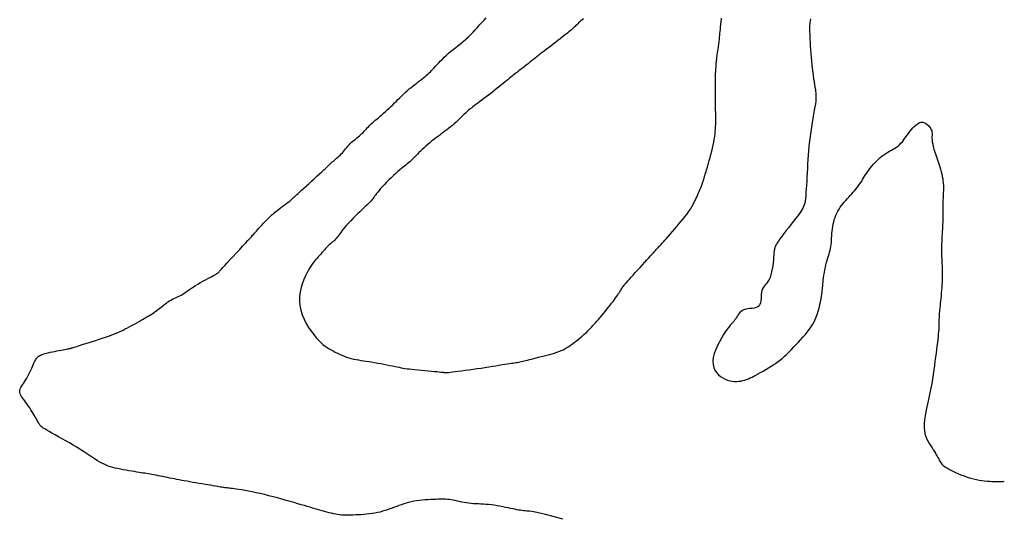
# Model space of a CAD drawing. Header units: millimetres. Extents: x 32690613 to 32693367, y 5343692 to 5344708.
# Tile 427 of 656: x 32692751 to 32692777, y 5344094 to 5344108. Entities that reach past the tile are written whole.
import ezdxf

# ---------------------------------------------------------------- set-up
doc = ezdxf.new("R2010")
doc.units = ezdxf.units.MM
doc.header["$LTSCALE"] = 20
doc.layers.add('02-DGM_HL_492.50', color=92, linetype='Continuous')
doc.layers.add('02-DGM_HL_493.00', color=102, linetype='Continuous')

msp = doc.modelspace()

# ---------------------------------------------------------------- linework, layer by layer
at = {"layer": '02-DGM_HL_492.50', "elevation": 492.5, "flags": 128}
for points in [[(32692765.654, 5344094.313), (32692765.398, 5344094.385), (32692765.193, 5344094.44), (32692765.034, 5344094.478), (32692764.912, 5344094.504), (32692764.82, 5344094.521), (32692764.751, 5344094.53), (32692764.697, 5344094.534), (32692764.651, 5344094.538), (32692764.607, 5344094.542), (32692764.562, 5344094.547), (32692764.517, 5344094.554), (32692764.47, 5344094.562), (32692764.421, 5344094.571), (32692764.369, 5344094.581), (32692764.313, 5344094.593), (32692764.252, 5344094.605), (32692764.187, 5344094.619), (32692764.117, 5344094.633), (32692764.044, 5344094.648), (32692763.969, 5344094.662), (32692763.892, 5344094.676), (32692763.815, 5344094.688), (32692763.739, 5344094.699), (32692763.665, 5344094.708), (32692763.593, 5344094.714), (32692763.523, 5344094.719), (32692763.455, 5344094.722), (32692763.389, 5344094.725), (32692763.325, 5344094.727), (32692763.261, 5344094.731), (32692763.198, 5344094.736), (32692763.135, 5344094.742), (32692763.072, 5344094.752), (32692763.01, 5344094.763), (32692762.948, 5344094.775), (32692762.887, 5344094.788), (32692762.827, 5344094.802), (32692762.769, 5344094.814), (32692762.713, 5344094.826), (32692762.659, 5344094.835), (32692762.608, 5344094.842), (32692762.558, 5344094.847), (32692762.509, 5344094.85), (32692762.46, 5344094.852), (32692762.41, 5344094.852), (32692762.357, 5344094.851), (32692762.301, 5344094.849), (32692762.241, 5344094.847), (32692762.177, 5344094.844), (32692762.107, 5344094.841), (32692762.035, 5344094.837), (32692761.961, 5344094.832), (32692761.885, 5344094.826), (32692761.809, 5344094.818), (32692761.733, 5344094.808), (32692761.66, 5344094.796), (32692761.588, 5344094.782), (32692761.52, 5344094.765), (32692761.453, 5344094.746), (32692761.388, 5344094.726), (32692761.324, 5344094.705), (32692761.261, 5344094.683), (32692761.199, 5344094.66), (32692761.138, 5344094.637), (32692761.076, 5344094.613), (32692761.014, 5344094.591), (32692760.951, 5344094.568), (32692760.888, 5344094.547), (32692760.822, 5344094.527), (32692760.756, 5344094.508), (32692760.687, 5344094.492), (32692760.616, 5344094.477), (32692760.542, 5344094.465), (32692760.467, 5344094.455), (32692760.391, 5344094.447), (32692760.315, 5344094.441), (32692760.24, 5344094.436), (32692760.168, 5344094.432), (32692760.099, 5344094.429), (32692760.034, 5344094.427), (32692759.974, 5344094.424), (32692759.918, 5344094.423), (32692759.866, 5344094.422), (32692759.815, 5344094.422), (32692759.766, 5344094.423), (32692759.717, 5344094.426), (32692759.668, 5344094.431), (32692759.616, 5344094.438), (32692759.563, 5344094.448), (32692759.507, 5344094.46), (32692759.448, 5344094.473), (32692759.389, 5344094.488), (32692759.327, 5344094.505), (32692759.265, 5344094.522), (32692759.202, 5344094.54), (32692759.139, 5344094.559), (32692759.076, 5344094.577), (32692759.011, 5344094.596), (32692758.945, 5344094.615), (32692758.876, 5344094.635), (32692758.802, 5344094.656), (32692758.724, 5344094.679), (32692758.64, 5344094.704), (32692758.549, 5344094.73), (32692758.45, 5344094.759), (32692758.345, 5344094.789), (32692758.234, 5344094.821), (32692758.12, 5344094.853), (32692758.003, 5344094.885), (32692757.886, 5344094.916), (32692757.768, 5344094.946), (32692757.652, 5344094.975), (32692757.538, 5344095.001), (32692757.429, 5344095.025), (32692757.324, 5344095.047), (32692757.224, 5344095.067), (32692757.131, 5344095.084), (32692757.046, 5344095.099), (32692756.969, 5344095.112), (32692756.901, 5344095.123), (32692756.843, 5344095.131), (32692756.794, 5344095.138), (32692756.752, 5344095.143), (32692756.716, 5344095.147), (32692756.684, 5344095.151), (32692756.655, 5344095.154), (32692756.628, 5344095.156), (32692756.602, 5344095.16), (32692756.574, 5344095.163), (32692756.545, 5344095.168), (32692756.512, 5344095.173), (32692756.476, 5344095.179), (32692756.435, 5344095.186), (32692756.389, 5344095.194), (32692756.337, 5344095.203), (32692756.278, 5344095.213), (32692756.211, 5344095.224), (32692756.138, 5344095.236), (32692756.061, 5344095.249), (32692755.979, 5344095.262), (32692755.896, 5344095.276), (32692755.813, 5344095.29), (32692755.731, 5344095.304), (32692755.651, 5344095.317), (32692755.576, 5344095.331), (32692755.503, 5344095.344), (32692755.434, 5344095.357), (32692755.368, 5344095.369), (32692755.303, 5344095.382), (32692755.239, 5344095.394), (32692755.176, 5344095.407), (32692755.113, 5344095.419), (32692755.05, 5344095.432), (32692754.987, 5344095.445), (32692754.924, 5344095.457), (32692754.862, 5344095.469), (32692754.802, 5344095.481), (32692754.744, 5344095.492), (32692754.688, 5344095.503), (32692754.635, 5344095.513), (32692754.585, 5344095.522), (32692754.537, 5344095.53), (32692754.49, 5344095.538), (32692754.443, 5344095.546), (32692754.395, 5344095.554), (32692754.344, 5344095.563), (32692754.289, 5344095.571), (32692754.229, 5344095.581), (32692754.163, 5344095.592), (32692754.092, 5344095.603), (32692754.018, 5344095.615), (32692753.942, 5344095.629), (32692753.866, 5344095.643), (32692753.79, 5344095.657), (32692753.716, 5344095.672), (32692753.647, 5344095.688), (32692753.582, 5344095.705), (32692753.521, 5344095.722), (32692753.464, 5344095.742), (32692753.407, 5344095.763), (32692753.351, 5344095.788), (32692753.295, 5344095.815), (32692753.236, 5344095.847), (32692753.174, 5344095.883), (32692753.108, 5344095.925), (32692753.037, 5344095.97), (32692752.962, 5344096.02), (32692752.883, 5344096.073), (32692752.8, 5344096.128), (32692752.712, 5344096.185), (32692752.621, 5344096.243), (32692752.526, 5344096.302), (32692752.428, 5344096.36), (32692752.328, 5344096.418), (32692752.229, 5344096.474), (32692752.132, 5344096.528), (32692752.04, 5344096.578), (32692751.954, 5344096.625), (32692751.878, 5344096.667), (32692751.813, 5344096.704), (32692751.76, 5344096.735), (32692751.719, 5344096.76), (32692751.687, 5344096.782), (32692751.664, 5344096.8), (32692751.646, 5344096.816), (32692751.634, 5344096.831), (32692751.624, 5344096.845), (32692751.616, 5344096.86), (32692751.607, 5344096.876), (32692751.597, 5344096.894), (32692751.587, 5344096.914), (32692751.574, 5344096.937), (32692751.56, 5344096.963), (32692751.544, 5344096.992), (32692751.525, 5344097.026), (32692751.503, 5344097.063), (32692751.478, 5344097.105), (32692751.45, 5344097.151), (32692751.42, 5344097.199), (32692751.389, 5344097.249), (32692751.356, 5344097.299), (32692751.322, 5344097.35), (32692751.289, 5344097.399), (32692751.255, 5344097.446), (32692751.223, 5344097.49), (32692751.192, 5344097.532), (32692751.164, 5344097.571), (32692751.139, 5344097.607), (32692751.118, 5344097.643), (32692751.102, 5344097.677), (32692751.092, 5344097.71), (32692751.088, 5344097.743), (32692751.092, 5344097.776), (32692751.102, 5344097.809), (32692751.118, 5344097.843), (32692751.138, 5344097.878), (32692751.162, 5344097.916), (32692751.189, 5344097.956), (32692751.218, 5344097.999), (32692751.247, 5344098.045), (32692751.276, 5344098.095), (32692751.305, 5344098.147), (32692751.333, 5344098.201), (32692751.36, 5344098.256), (32692751.386, 5344098.31), (32692751.41, 5344098.362), (32692751.432, 5344098.412), (32692751.452, 5344098.457), (32692751.47, 5344098.497), (32692751.486, 5344098.533), (32692751.5, 5344098.564), (32692751.515, 5344098.592), (32692751.529, 5344098.616), (32692751.544, 5344098.637), (32692751.561, 5344098.656), (32692751.58, 5344098.674), (32692751.601, 5344098.689), (32692751.626, 5344098.704), (32692751.654, 5344098.718), (32692751.686, 5344098.731), (32692751.722, 5344098.743), (32692751.762, 5344098.755), (32692751.807, 5344098.767), (32692751.856, 5344098.779), (32692751.91, 5344098.792), (32692751.968, 5344098.804), (32692752.027, 5344098.816), (32692752.087, 5344098.829), (32692752.145, 5344098.84), (32692752.201, 5344098.851), (32692752.252, 5344098.86), (32692752.297, 5344098.869), (32692752.334, 5344098.875), (32692752.366, 5344098.881), (32692752.391, 5344098.886), (32692752.412, 5344098.89), (32692752.43, 5344098.893), (32692752.446, 5344098.896), (32692752.46, 5344098.9), (32692752.474, 5344098.903), (32692752.489, 5344098.908), (32692752.506, 5344098.913), (32692752.526, 5344098.92), (32692752.551, 5344098.928), (32692752.582, 5344098.938), (32692752.62, 5344098.951), (32692752.667, 5344098.966), (32692752.723, 5344098.984), (32692752.79, 5344099.005), (32692752.866, 5344099.029), (32692752.949, 5344099.055), (32692753.036, 5344099.082), (32692753.126, 5344099.11), (32692753.216, 5344099.139), (32692753.304, 5344099.168), (32692753.388, 5344099.197), (32692753.466, 5344099.224), (32692753.539, 5344099.251), (32692753.608, 5344099.277), (32692753.674, 5344099.303), (32692753.737, 5344099.33), (32692753.798, 5344099.358), (32692753.859, 5344099.386), (32692753.92, 5344099.416), (32692753.982, 5344099.448), (32692754.044, 5344099.481), (32692754.107, 5344099.515), (32692754.169, 5344099.549), (32692754.23, 5344099.584), (32692754.289, 5344099.618), (32692754.347, 5344099.651), (32692754.401, 5344099.683), (32692754.453, 5344099.713), (32692754.502, 5344099.742), (32692754.549, 5344099.77), (32692754.594, 5344099.797), (32692754.638, 5344099.825), (32692754.681, 5344099.853), (32692754.723, 5344099.882), (32692754.766, 5344099.912), (32692754.808, 5344099.945), (32692754.851, 5344099.978), (32692754.895, 5344100.013), (32692754.938, 5344100.047), (32692754.981, 5344100.08), (32692755.023, 5344100.112), (32692755.065, 5344100.141), (32692755.106, 5344100.168), (32692755.146, 5344100.191), (32692755.186, 5344100.212), (32692755.225, 5344100.231), (32692755.264, 5344100.248), (32692755.303, 5344100.266), (32692755.342, 5344100.284), (32692755.381, 5344100.303), (32692755.421, 5344100.325), (32692755.461, 5344100.349), (32692755.503, 5344100.377), (32692755.547, 5344100.406), (32692755.593, 5344100.438), (32692755.641, 5344100.472), (32692755.692, 5344100.508), (32692755.747, 5344100.544), (32692755.806, 5344100.582), (32692755.869, 5344100.62), (32692755.935, 5344100.659), (32692756.002, 5344100.697), (32692756.068, 5344100.733), (32692756.131, 5344100.768), (32692756.19, 5344100.8), (32692756.243, 5344100.828), (32692756.289, 5344100.853), (32692756.326, 5344100.872), (32692756.354, 5344100.888), (32692756.376, 5344100.9), (32692756.391, 5344100.909), (32692756.402, 5344100.916), (32692756.409, 5344100.921), (32692756.413, 5344100.925), (32692756.417, 5344100.929), (32692756.42, 5344100.933), (32692756.425, 5344100.938), (32692756.434, 5344100.948), (32692756.447, 5344100.963), (32692756.468, 5344100.986), (32692756.497, 5344101.018), (32692756.536, 5344101.061), (32692756.588, 5344101.117), (32692756.652, 5344101.187), (32692756.727, 5344101.269), (32692756.81, 5344101.358), (32692756.895, 5344101.45), (32692756.981, 5344101.543), (32692757.064, 5344101.633), (32692757.14, 5344101.715), (32692757.206, 5344101.787), (32692757.259, 5344101.845), (32692757.302, 5344101.891), (32692757.336, 5344101.928), (32692757.364, 5344101.959), (32692757.388, 5344101.986), (32692757.411, 5344102.012), (32692757.435, 5344102.039), (32692757.463, 5344102.071), (32692757.497, 5344102.11), (32692757.536, 5344102.154), (32692757.58, 5344102.202), (32692757.628, 5344102.254), (32692757.679, 5344102.308), (32692757.733, 5344102.363), (32692757.789, 5344102.418), (32692757.846, 5344102.471), (32692757.904, 5344102.521), (32692757.961, 5344102.569), (32692758.017, 5344102.613), (32692758.071, 5344102.654), (32692758.123, 5344102.693), (32692758.171, 5344102.728), (32692758.215, 5344102.76), (32692758.254, 5344102.788), (32692758.287, 5344102.813), (32692758.315, 5344102.836), (32692758.339, 5344102.855), (32692758.36, 5344102.873), (32692758.378, 5344102.889), (32692758.393, 5344102.904), (32692758.408, 5344102.918), (32692758.422, 5344102.931), (32692758.437, 5344102.945), (32692758.453, 5344102.96), (32692758.472, 5344102.977), (32692758.495, 5344102.998), (32692758.523, 5344103.023), (32692758.557, 5344103.053), (32692758.598, 5344103.09), (32692758.647, 5344103.135), (32692758.705, 5344103.188), (32692758.771, 5344103.247), (32692758.842, 5344103.311), (32692758.915, 5344103.378), (32692758.988, 5344103.445), (32692759.06, 5344103.511), (32692759.128, 5344103.573), (32692759.189, 5344103.63), (32692759.242, 5344103.68), (32692759.287, 5344103.723), (32692759.326, 5344103.76), (32692759.36, 5344103.793), (32692759.391, 5344103.822), (32692759.419, 5344103.848), (32692759.446, 5344103.873), (32692759.472, 5344103.896), (32692759.5, 5344103.92), (32692759.529, 5344103.944), (32692759.559, 5344103.969), (32692759.589, 5344103.994), (32692759.62, 5344104.021), (32692759.651, 5344104.049), (32692759.681, 5344104.079), (32692759.712, 5344104.11), (32692759.742, 5344104.143), (32692759.771, 5344104.178), (32692759.801, 5344104.214), (32692759.83, 5344104.25), (32692759.86, 5344104.286), (32692759.891, 5344104.322), (32692759.922, 5344104.357), (32692759.955, 5344104.391), (32692759.988, 5344104.422), (32692760.023, 5344104.453), (32692760.059, 5344104.481), (32692760.094, 5344104.51), (32692760.13, 5344104.538), (32692760.165, 5344104.565), (32692760.199, 5344104.594), (32692760.233, 5344104.623), (32692760.265, 5344104.654), (32692760.296, 5344104.685), (32692760.327, 5344104.717), (32692760.357, 5344104.75), (32692760.387, 5344104.783), (32692760.418, 5344104.817), (32692760.449, 5344104.85), (32692760.482, 5344104.883), (32692760.515, 5344104.915), (32692760.551, 5344104.947), (32692760.588, 5344104.98), (32692760.626, 5344105.013), (32692760.667, 5344105.046), (32692760.709, 5344105.082), (32692760.752, 5344105.119), (32692760.798, 5344105.158), (32692760.846, 5344105.2), (32692760.895, 5344105.244), (32692760.944, 5344105.29), (32692760.995, 5344105.336), (32692761.045, 5344105.383), (32692761.094, 5344105.43), (32692761.143, 5344105.477), (32692761.19, 5344105.523), (32692761.234, 5344105.567), (32692761.278, 5344105.61), (32692761.32, 5344105.651), (32692761.362, 5344105.692), (32692761.404, 5344105.733), (32692761.447, 5344105.772), (32692761.491, 5344105.812), (32692761.537, 5344105.852), (32692761.585, 5344105.892), (32692761.635, 5344105.932), (32692761.686, 5344105.972), (32692761.737, 5344106.011), (32692761.787, 5344106.05), (32692761.835, 5344106.087), (32692761.882, 5344106.123), (32692761.926, 5344106.158), (32692761.966, 5344106.19), (32692762.003, 5344106.222), (32692762.037, 5344106.253), (32692762.071, 5344106.284), (32692762.104, 5344106.316), (32692762.137, 5344106.349), (32692762.171, 5344106.384), (32692762.206, 5344106.422), (32692762.244, 5344106.464), (32692762.285, 5344106.508), (32692762.328, 5344106.554), (32692762.375, 5344106.603), (32692762.424, 5344106.653), (32692762.476, 5344106.705), (32692762.532, 5344106.757), (32692762.59, 5344106.809), (32692762.652, 5344106.862), (32692762.717, 5344106.914), (32692762.784, 5344106.967), (32692762.852, 5344107.021), (32692762.921, 5344107.075), (32692762.989, 5344107.131), (32692763.056, 5344107.189), (32692763.122, 5344107.249), (32692763.185, 5344107.311), (32692763.246, 5344107.374), (32692763.306, 5344107.439), (32692763.365, 5344107.504), (32692763.424, 5344107.57), (32692763.482, 5344107.635), (32692763.541, 5344107.699), (32692763.6, 5344107.762)], [(32692772.301, 5344107.734), (32692772.291, 5344107.678), (32692772.283, 5344107.63), (32692772.278, 5344107.589), (32692772.274, 5344107.551), (32692772.272, 5344107.515), (32692772.271, 5344107.478), (32692772.272, 5344107.436), (32692772.273, 5344107.388), (32692772.276, 5344107.331), (32692772.278, 5344107.263), (32692772.282, 5344107.185), (32692772.285, 5344107.099), (32692772.29, 5344107.005), (32692772.296, 5344106.907), (32692772.303, 5344106.805), (32692772.311, 5344106.702), (32692772.32, 5344106.599), (32692772.331, 5344106.497), (32692772.343, 5344106.397), (32692772.356, 5344106.301), (32692772.369, 5344106.209), (32692772.382, 5344106.122), (32692772.394, 5344106.041), (32692772.406, 5344105.967), (32692772.417, 5344105.9), (32692772.427, 5344105.842), (32692772.434, 5344105.79), (32692772.44, 5344105.741), (32692772.444, 5344105.693), (32692772.444, 5344105.643), (32692772.442, 5344105.589), (32692772.437, 5344105.527), (32692772.428, 5344105.456), (32692772.415, 5344105.373), (32692772.399, 5344105.28), (32692772.381, 5344105.177), (32692772.362, 5344105.067), (32692772.341, 5344104.95), (32692772.321, 5344104.829), (32692772.302, 5344104.705), (32692772.284, 5344104.579), (32692772.269, 5344104.454), (32692772.256, 5344104.329), (32692772.245, 5344104.204), (32692772.236, 5344104.081), (32692772.227, 5344103.958), (32692772.22, 5344103.838), (32692772.214, 5344103.72), (32692772.208, 5344103.603), (32692772.202, 5344103.49), (32692772.196, 5344103.38), (32692772.19, 5344103.275), (32692772.183, 5344103.175), (32692772.176, 5344103.082), (32692772.169, 5344102.996), (32692772.161, 5344102.919), (32692772.151, 5344102.851), (32692772.141, 5344102.793), (32692772.129, 5344102.742), (32692772.113, 5344102.697), (32692772.094, 5344102.654), (32692772.069, 5344102.611), (32692772.039, 5344102.565), (32692772.001, 5344102.513), (32692771.956, 5344102.454), (32692771.902, 5344102.384), (32692771.842, 5344102.307), (32692771.778, 5344102.224), (32692771.712, 5344102.139), (32692771.646, 5344102.055), (32692771.584, 5344101.973), (32692771.527, 5344101.897), (32692771.478, 5344101.83), (32692771.438, 5344101.773), (32692771.407, 5344101.727), (32692771.384, 5344101.69), (32692771.367, 5344101.66), (32692771.356, 5344101.637), (32692771.348, 5344101.618), (32692771.343, 5344101.604), (32692771.34, 5344101.593), (32692771.337, 5344101.583), (32692771.334, 5344101.572), (32692771.331, 5344101.56), (32692771.328, 5344101.543), (32692771.325, 5344101.521), (32692771.322, 5344101.492), (32692771.318, 5344101.453), (32692771.313, 5344101.404), (32692771.308, 5344101.342), (32692771.301, 5344101.271), (32692771.293, 5344101.192), (32692771.283, 5344101.11), (32692771.27, 5344101.027), (32692771.254, 5344100.946), (32692771.235, 5344100.87), (32692771.212, 5344100.801), (32692771.185, 5344100.743), (32692771.155, 5344100.693), (32692771.123, 5344100.649), (32692771.091, 5344100.61), (32692771.061, 5344100.573), (32692771.033, 5344100.535), (32692771.01, 5344100.495), (32692770.993, 5344100.451), (32692770.983, 5344100.4), (32692770.977, 5344100.345), (32692770.974, 5344100.288), (32692770.972, 5344100.23), (32692770.967, 5344100.174), (32692770.958, 5344100.122), (32692770.942, 5344100.077), (32692770.918, 5344100.039), (32692770.882, 5344100.012), (32692770.838, 5344099.992), (32692770.787, 5344099.979), (32692770.732, 5344099.97), (32692770.674, 5344099.963), (32692770.617, 5344099.956), (32692770.563, 5344099.946), (32692770.513, 5344099.932), (32692770.47, 5344099.911), (32692770.434, 5344099.885), (32692770.402, 5344099.855), (32692770.375, 5344099.821), (32692770.351, 5344099.786), (32692770.328, 5344099.75), (32692770.307, 5344099.714), (32692770.285, 5344099.681), (32692770.262, 5344099.65), (32692770.237, 5344099.62), (32692770.21, 5344099.589), (32692770.18, 5344099.555), (32692770.146, 5344099.516), (32692770.109, 5344099.469), (32692770.066, 5344099.413), (32692770.019, 5344099.345), (32692769.966, 5344099.265), (32692769.911, 5344099.174), (32692769.855, 5344099.075), (32692769.803, 5344098.971), (32692769.756, 5344098.864), (32692769.718, 5344098.758), (32692769.691, 5344098.654), (32692769.679, 5344098.556), (32692769.683, 5344098.467), (32692769.702, 5344098.385), (32692769.734, 5344098.312), (32692769.777, 5344098.248), (32692769.828, 5344098.191), (32692769.885, 5344098.142), (32692769.947, 5344098.102), (32692770.01, 5344098.069), (32692770.074, 5344098.044), (32692770.137, 5344098.026), (32692770.199, 5344098.015), (32692770.259, 5344098.009), (32692770.319, 5344098.009), (32692770.376, 5344098.013), (32692770.432, 5344098.021), (32692770.484, 5344098.032), (32692770.535, 5344098.046), (32692770.584, 5344098.062), (32692770.632, 5344098.081), (32692770.68, 5344098.102), (32692770.729, 5344098.126), (32692770.781, 5344098.153), (32692770.835, 5344098.182), (32692770.894, 5344098.215), (32692770.958, 5344098.25), (32692771.026, 5344098.288), (32692771.097, 5344098.328), (32692771.17, 5344098.371), (32692771.244, 5344098.417), (32692771.318, 5344098.466), (32692771.392, 5344098.517), (32692771.464, 5344098.571), (32692771.534, 5344098.627), (32692771.601, 5344098.685), (32692771.666, 5344098.745), (32692771.729, 5344098.807), (32692771.792, 5344098.87), (32692771.853, 5344098.934), (32692771.913, 5344098.998), (32692771.973, 5344099.063), (32692772.033, 5344099.128), (32692772.092, 5344099.194), (32692772.15, 5344099.26), (32692772.207, 5344099.329), (32692772.26, 5344099.399), (32692772.311, 5344099.473), (32692772.358, 5344099.549), (32692772.401, 5344099.63), (32692772.439, 5344099.715), (32692772.473, 5344099.803), (32692772.502, 5344099.891), (32692772.527, 5344099.979), (32692772.549, 5344100.065), (32692772.566, 5344100.146), (32692772.581, 5344100.221), (32692772.592, 5344100.288), (32692772.601, 5344100.347), (32692772.608, 5344100.398), (32692772.613, 5344100.444), (32692772.617, 5344100.486), (32692772.62, 5344100.528), (32692772.624, 5344100.571), (32692772.628, 5344100.617), (32692772.633, 5344100.668), (32692772.64, 5344100.726), (32692772.649, 5344100.789), (32692772.659, 5344100.857), (32692772.671, 5344100.928), (32692772.684, 5344100.999), (32692772.698, 5344101.071), (32692772.713, 5344101.14), (32692772.729, 5344101.205), (32692772.746, 5344101.266), (32692772.762, 5344101.323), (32692772.779, 5344101.376), (32692772.795, 5344101.427), (32692772.811, 5344101.476), (32692772.824, 5344101.526), (32692772.836, 5344101.576), (32692772.846, 5344101.627), (32692772.853, 5344101.681), (32692772.858, 5344101.736), (32692772.862, 5344101.794), (32692772.865, 5344101.853), (32692772.868, 5344101.914), (32692772.871, 5344101.976), (32692772.876, 5344102.038), (32692772.883, 5344102.101), (32692772.892, 5344102.164), (32692772.904, 5344102.226), (32692772.919, 5344102.288), (32692772.936, 5344102.35), (32692772.956, 5344102.41), (32692772.978, 5344102.468), (32692773.003, 5344102.525), (32692773.031, 5344102.579), (32692773.062, 5344102.631), (32692773.094, 5344102.681), (32692773.129, 5344102.729), (32692773.166, 5344102.776), (32692773.204, 5344102.821), (32692773.243, 5344102.865), (32692773.282, 5344102.909), (32692773.322, 5344102.952), (32692773.362, 5344102.995), (32692773.402, 5344103.039), (32692773.441, 5344103.082), (32692773.479, 5344103.125), (32692773.516, 5344103.168), (32692773.551, 5344103.211), (32692773.584, 5344103.254), (32692773.615, 5344103.297), (32692773.643, 5344103.34), (32692773.67, 5344103.383), (32692773.696, 5344103.427), (32692773.722, 5344103.472), (32692773.75, 5344103.518), (32692773.78, 5344103.565), (32692773.813, 5344103.615), (32692773.85, 5344103.668), (32692773.892, 5344103.723), (32692773.939, 5344103.779), (32692773.988, 5344103.836), (32692774.041, 5344103.893), (32692774.095, 5344103.947), (32692774.151, 5344103.999), (32692774.207, 5344104.047), (32692774.262, 5344104.09), (32692774.316, 5344104.126), (32692774.369, 5344104.158), (32692774.42, 5344104.186), (32692774.469, 5344104.212), (32692774.517, 5344104.237), (32692774.562, 5344104.263), (32692774.606, 5344104.291), (32692774.648, 5344104.321), (32692774.687, 5344104.357), (32692774.724, 5344104.395), (32692774.761, 5344104.438), (32692774.796, 5344104.482), (32692774.83, 5344104.529), (32692774.864, 5344104.576), (32692774.899, 5344104.624), (32692774.934, 5344104.672), (32692774.97, 5344104.718), (32692775.007, 5344104.763), (32692775.044, 5344104.806), (32692775.082, 5344104.844), (32692775.119, 5344104.879), (32692775.155, 5344104.909), (32692775.19, 5344104.933), (32692775.224, 5344104.95), (32692775.255, 5344104.96), (32692775.286, 5344104.964), (32692775.314, 5344104.962), (32692775.341, 5344104.955), (32692775.367, 5344104.943), (32692775.392, 5344104.928), (32692775.415, 5344104.911), (32692775.437, 5344104.892), (32692775.458, 5344104.871), (32692775.478, 5344104.849), (32692775.496, 5344104.827), (32692775.512, 5344104.803), (32692775.527, 5344104.779), (32692775.538, 5344104.753), (32692775.547, 5344104.726), (32692775.553, 5344104.699), (32692775.556, 5344104.67), (32692775.556, 5344104.64), (32692775.556, 5344104.607), (32692775.555, 5344104.571), (32692775.555, 5344104.53), (32692775.558, 5344104.484), (32692775.564, 5344104.433), (32692775.574, 5344104.374), (32692775.589, 5344104.309), (32692775.609, 5344104.237), (32692775.633, 5344104.161), (32692775.658, 5344104.082), (32692775.685, 5344104.002), (32692775.712, 5344103.922), (32692775.738, 5344103.843), (32692775.763, 5344103.768), (32692775.784, 5344103.698), (32692775.803, 5344103.631), (32692775.818, 5344103.568), (32692775.832, 5344103.507), (32692775.842, 5344103.447), (32692775.85, 5344103.387), (32692775.856, 5344103.327), (32692775.86, 5344103.266), (32692775.861, 5344103.202), (32692775.861, 5344103.137), (32692775.859, 5344103.07), (32692775.857, 5344103.002), (32692775.853, 5344102.933), (32692775.85, 5344102.865), (32692775.847, 5344102.797), (32692775.845, 5344102.729), (32692775.843, 5344102.662), (32692775.843, 5344102.597), (32692775.843, 5344102.532), (32692775.843, 5344102.468), (32692775.843, 5344102.405), (32692775.843, 5344102.342), (32692775.843, 5344102.279), (32692775.841, 5344102.216), (32692775.839, 5344102.154), (32692775.835, 5344102.091), (32692775.831, 5344102.028), (32692775.827, 5344101.964), (32692775.823, 5344101.9), (32692775.819, 5344101.835), (32692775.816, 5344101.77), (32692775.813, 5344101.703), (32692775.812, 5344101.636), (32692775.812, 5344101.567), (32692775.812, 5344101.499), (32692775.814, 5344101.431), (32692775.815, 5344101.363), (32692775.818, 5344101.296), (32692775.82, 5344101.231), (32692775.822, 5344101.167), (32692775.825, 5344101.106), (32692775.827, 5344101.046), (32692775.829, 5344100.987), (32692775.83, 5344100.927), (32692775.83, 5344100.867), (32692775.83, 5344100.806), (32692775.828, 5344100.742), (32692775.826, 5344100.675), (32692775.822, 5344100.605), (32692775.817, 5344100.532), (32692775.811, 5344100.457), (32692775.804, 5344100.382), (32692775.798, 5344100.308), (32692775.79, 5344100.236), (32692775.783, 5344100.166), (32692775.777, 5344100.101), (32692775.771, 5344100.041), (32692775.765, 5344099.985), (32692775.76, 5344099.934), (32692775.755, 5344099.886), (32692775.752, 5344099.841), (32692775.748, 5344099.799), (32692775.746, 5344099.758), (32692775.744, 5344099.719), (32692775.743, 5344099.68), (32692775.742, 5344099.641), (32692775.742, 5344099.602), (32692775.741, 5344099.56), (32692775.74, 5344099.515), (32692775.738, 5344099.466), (32692775.735, 5344099.412), (32692775.731, 5344099.353), (32692775.725, 5344099.287), (32692775.718, 5344099.214), (32692775.709, 5344099.135), (32692775.699, 5344099.051), (32692775.688, 5344098.96), (32692775.676, 5344098.865), (32692775.664, 5344098.764), (32692775.65, 5344098.659), (32692775.636, 5344098.549), (32692775.622, 5344098.435), (32692775.606, 5344098.318), (32692775.589, 5344098.198), (32692775.57, 5344098.075), (32692775.549, 5344097.951), (32692775.526, 5344097.826), (32692775.501, 5344097.7), (32692775.474, 5344097.574), (32692775.445, 5344097.449), (32692775.418, 5344097.326), (32692775.392, 5344097.206), (32692775.37, 5344097.09), (32692775.354, 5344096.979), (32692775.344, 5344096.874), (32692775.343, 5344096.776), (32692775.351, 5344096.687), (32692775.368, 5344096.604), (32692775.392, 5344096.529), (32692775.421, 5344096.46), (32692775.454, 5344096.396), (32692775.489, 5344096.336), (32692775.524, 5344096.281), (32692775.559, 5344096.229), (32692775.591, 5344096.179), (32692775.62, 5344096.132), (32692775.647, 5344096.087), (32692775.672, 5344096.045), (32692775.695, 5344096.006), (32692775.715, 5344095.969), (32692775.735, 5344095.935), (32692775.752, 5344095.903), (32692775.769, 5344095.873), (32692775.785, 5344095.846), (32692775.803, 5344095.819), (32692775.824, 5344095.793), (32692775.85, 5344095.767), (32692775.882, 5344095.741), (32692775.921, 5344095.712), (32692775.969, 5344095.682), (32692776.028, 5344095.649), (32692776.095, 5344095.614), (32692776.169, 5344095.578), (32692776.249, 5344095.542), (32692776.332, 5344095.507), (32692776.417, 5344095.474), (32692776.503, 5344095.443), (32692776.587, 5344095.416), (32692776.668, 5344095.394), (32692776.746, 5344095.376), (32692776.821, 5344095.362), (32692776.894, 5344095.35), (32692776.964, 5344095.342), (32692777.033, 5344095.336), (32692777.1, 5344095.332), (32692777.165, 5344095.33), (32692777.228, 5344095.329), (32692777.289, 5344095.328), (32692777.344, 5344095.328), (32692777.394, 5344095.329), (32692777.435, 5344095.33), (32692777.467, 5344095.33), (32692777.488, 5344095.331), (32692777.495, 5344095.331)]]:
    msp.add_lwpolyline(points, dxfattribs=at)
at = {"layer": '02-DGM_HL_493.00', "elevation": 493, "flags": 128}
msp.add_lwpolyline([(32692766.207, 5344107.732), (32692766.171, 5344107.704), (32692766.137, 5344107.677), (32692766.107, 5344107.65), (32692766.079, 5344107.625), (32692766.054, 5344107.6), (32692766.03, 5344107.576), (32692766.006, 5344107.553), (32692765.983, 5344107.53), (32692765.96, 5344107.507), (32692765.936, 5344107.484), (32692765.911, 5344107.461), (32692765.884, 5344107.437), (32692765.854, 5344107.411), (32692765.82, 5344107.383), (32692765.783, 5344107.353), (32692765.741, 5344107.319), (32692765.693, 5344107.282), (32692765.64, 5344107.241), (32692765.582, 5344107.197), (32692765.521, 5344107.15), (32692765.457, 5344107.102), (32692765.393, 5344107.053), (32692765.329, 5344107.004), (32692765.267, 5344106.957), (32692765.208, 5344106.912), (32692765.152, 5344106.869), (32692765.101, 5344106.829), (32692765.051, 5344106.791), (32692765.004, 5344106.754), (32692764.958, 5344106.718), (32692764.912, 5344106.682), (32692764.866, 5344106.645), (32692764.819, 5344106.608), (32692764.771, 5344106.569), (32692764.721, 5344106.53), (32692764.67, 5344106.49), (32692764.62, 5344106.45), (32692764.571, 5344106.411), (32692764.524, 5344106.374), (32692764.478, 5344106.338), (32692764.436, 5344106.305), (32692764.397, 5344106.275), (32692764.361, 5344106.247), (32692764.327, 5344106.22), (32692764.294, 5344106.194), (32692764.26, 5344106.167), (32692764.225, 5344106.14), (32692764.188, 5344106.11), (32692764.149, 5344106.077), (32692764.105, 5344106.041), (32692764.057, 5344106.002), (32692764.007, 5344105.961), (32692763.953, 5344105.917), (32692763.898, 5344105.871), (32692763.84, 5344105.825), (32692763.781, 5344105.778), (32692763.72, 5344105.73), (32692763.659, 5344105.684), (32692763.599, 5344105.638), (32692763.539, 5344105.593), (32692763.48, 5344105.55), (32692763.424, 5344105.509), (32692763.371, 5344105.47), (32692763.322, 5344105.433), (32692763.277, 5344105.4), (32692763.237, 5344105.37), (32692763.202, 5344105.342), (32692763.169, 5344105.316), (32692763.138, 5344105.291), (32692763.108, 5344105.265), (32692763.078, 5344105.237), (32692763.046, 5344105.208), (32692763.011, 5344105.175), (32692762.973, 5344105.138), (32692762.931, 5344105.098), (32692762.887, 5344105.055), (32692762.84, 5344105.011), (32692762.792, 5344104.966), (32692762.743, 5344104.921), (32692762.692, 5344104.876), (32692762.642, 5344104.834), (32692762.592, 5344104.793), (32692762.543, 5344104.755), (32692762.493, 5344104.718), (32692762.444, 5344104.681), (32692762.394, 5344104.645), (32692762.344, 5344104.609), (32692762.293, 5344104.571), (32692762.242, 5344104.532), (32692762.19, 5344104.492), (32692762.137, 5344104.449), (32692762.084, 5344104.406), (32692762.032, 5344104.362), (32692761.981, 5344104.317), (32692761.932, 5344104.273), (32692761.884, 5344104.229), (32692761.839, 5344104.186), (32692761.797, 5344104.145), (32692761.757, 5344104.106), (32692761.72, 5344104.067), (32692761.684, 5344104.031), (32692761.65, 5344103.996), (32692761.616, 5344103.963), (32692761.584, 5344103.931), (32692761.551, 5344103.901), (32692761.518, 5344103.872), (32692761.484, 5344103.844), (32692761.449, 5344103.816), (32692761.412, 5344103.786), (32692761.372, 5344103.754), (32692761.329, 5344103.719), (32692761.281, 5344103.68), (32692761.23, 5344103.635), (32692761.174, 5344103.585), (32692761.114, 5344103.53), (32692761.052, 5344103.472), (32692760.99, 5344103.412), (32692760.929, 5344103.351), (32692760.871, 5344103.291), (32692760.816, 5344103.234), (32692760.768, 5344103.18), (32692760.726, 5344103.131), (32692760.69, 5344103.086), (32692760.659, 5344103.046), (32692760.632, 5344103.009), (32692760.608, 5344102.975), (32692760.586, 5344102.943), (32692760.564, 5344102.913), (32692760.542, 5344102.885), (32692760.518, 5344102.857), (32692760.492, 5344102.829), (32692760.463, 5344102.8), (32692760.432, 5344102.769), (32692760.396, 5344102.736), (32692760.357, 5344102.699), (32692760.312, 5344102.658), (32692760.263, 5344102.611), (32692760.209, 5344102.559), (32692760.15, 5344102.502), (32692760.089, 5344102.442), (32692760.027, 5344102.381), (32692759.967, 5344102.318), (32692759.908, 5344102.257), (32692759.854, 5344102.198), (32692759.806, 5344102.143), (32692759.765, 5344102.093), (32692759.729, 5344102.047), (32692759.7, 5344102.006), (32692759.673, 5344101.969), (32692759.65, 5344101.935), (32692759.628, 5344101.904), (32692759.607, 5344101.875), (32692759.585, 5344101.848), (32692759.561, 5344101.823), (32692759.536, 5344101.799), (32692759.509, 5344101.775), (32692759.481, 5344101.751), (32692759.451, 5344101.726), (32692759.421, 5344101.701), (32692759.39, 5344101.673), (32692759.358, 5344101.644), (32692759.326, 5344101.612), (32692759.293, 5344101.578), (32692759.261, 5344101.542), (32692759.228, 5344101.504), (32692759.194, 5344101.466), (32692759.161, 5344101.426), (32692759.127, 5344101.387), (32692759.093, 5344101.348), (32692759.058, 5344101.309), (32692759.024, 5344101.27), (32692758.988, 5344101.228), (32692758.952, 5344101.182), (32692758.915, 5344101.131), (32692758.877, 5344101.072), (32692758.837, 5344101.006), (32692758.796, 5344100.93), (32692758.754, 5344100.843), (32692758.712, 5344100.746), (32692758.673, 5344100.641), (32692758.639, 5344100.529), (32692758.613, 5344100.411), (32692758.596, 5344100.29), (32692758.591, 5344100.166), (32692758.6, 5344100.042), (32692758.625, 5344099.918), (32692758.664, 5344099.796), (32692758.714, 5344099.677), (32692758.773, 5344099.564), (32692758.837, 5344099.456), (32692758.906, 5344099.356), (32692758.975, 5344099.264), (32692759.042, 5344099.183), (32692759.105, 5344099.113), (32692759.165, 5344099.053), (32692759.222, 5344099.002), (32692759.277, 5344098.958), (32692759.331, 5344098.92), (32692759.385, 5344098.886), (32692759.439, 5344098.855), (32692759.494, 5344098.826), (32692759.55, 5344098.797), (32692759.609, 5344098.768), (32692759.669, 5344098.74), (32692759.73, 5344098.714), (32692759.792, 5344098.689), (32692759.855, 5344098.665), (32692759.918, 5344098.644), (32692759.981, 5344098.626), (32692760.044, 5344098.61), (32692760.108, 5344098.597), (32692760.172, 5344098.585), (32692760.238, 5344098.575), (32692760.306, 5344098.565), (32692760.377, 5344098.555), (32692760.45, 5344098.544), (32692760.527, 5344098.532), (32692760.607, 5344098.519), (32692760.69, 5344098.504), (32692760.774, 5344098.489), (32692760.857, 5344098.472), (32692760.939, 5344098.456), (32692761.017, 5344098.44), (32692761.09, 5344098.425), (32692761.157, 5344098.411), (32692761.216, 5344098.399), (32692761.27, 5344098.388), (32692761.321, 5344098.378), (32692761.371, 5344098.369), (32692761.422, 5344098.36), (32692761.477, 5344098.352), (32692761.538, 5344098.344), (32692761.607, 5344098.336), (32692761.686, 5344098.328), (32692761.772, 5344098.319), (32692761.863, 5344098.31), (32692761.956, 5344098.302), (32692762.047, 5344098.293), (32692762.134, 5344098.285), (32692762.213, 5344098.278), (32692762.282, 5344098.272), (32692762.339, 5344098.266), (32692762.383, 5344098.262), (32692762.418, 5344098.258), (32692762.443, 5344098.255), (32692762.462, 5344098.252), (32692762.476, 5344098.25), (32692762.486, 5344098.249), (32692762.494, 5344098.248), (32692762.502, 5344098.247), (32692762.511, 5344098.246), (32692762.524, 5344098.247), (32692762.541, 5344098.248), (32692762.565, 5344098.25), (32692762.598, 5344098.253), (32692762.642, 5344098.258), (32692762.697, 5344098.265), (32692762.766, 5344098.274), (32692762.847, 5344098.284), (32692762.937, 5344098.296), (32692763.036, 5344098.309), (32692763.139, 5344098.323), (32692763.246, 5344098.338), (32692763.355, 5344098.354), (32692763.462, 5344098.369), (32692763.567, 5344098.386), (32692763.668, 5344098.402), (32692763.765, 5344098.417), (32692763.857, 5344098.432), (32692763.943, 5344098.447), (32692764.024, 5344098.46), (32692764.097, 5344098.472), (32692764.163, 5344098.482), (32692764.222, 5344098.491), (32692764.273, 5344098.498), (32692764.319, 5344098.504), (32692764.36, 5344098.51), (32692764.398, 5344098.515), (32692764.434, 5344098.521), (32692764.469, 5344098.527), (32692764.504, 5344098.533), (32692764.54, 5344098.541), (32692764.578, 5344098.55), (32692764.619, 5344098.56), (32692764.662, 5344098.571), (32692764.709, 5344098.583), (32692764.76, 5344098.596), (32692764.814, 5344098.61), (32692764.874, 5344098.625), (32692764.938, 5344098.641), (32692765.006, 5344098.657), (32692765.077, 5344098.674), (32692765.15, 5344098.692), (32692765.223, 5344098.711), (32692765.295, 5344098.73), (32692765.365, 5344098.75), (32692765.431, 5344098.77), (32692765.493, 5344098.791), (32692765.551, 5344098.813), (32692765.607, 5344098.837), (32692765.66, 5344098.861), (32692765.711, 5344098.888), (32692765.762, 5344098.917), (32692765.813, 5344098.949), (32692765.864, 5344098.984), (32692765.917, 5344099.021), (32692765.971, 5344099.061), (32692766.024, 5344099.103), (32692766.077, 5344099.145), (32692766.127, 5344099.187), (32692766.175, 5344099.227), (32692766.22, 5344099.266), (32692766.26, 5344099.301), (32692766.295, 5344099.334), (32692766.327, 5344099.363), (32692766.355, 5344099.391), (32692766.382, 5344099.418), (32692766.408, 5344099.446), (32692766.435, 5344099.475), (32692766.464, 5344099.507), (32692766.495, 5344099.543), (32692766.531, 5344099.583), (32692766.569, 5344099.627), (32692766.611, 5344099.675), (32692766.654, 5344099.726), (32692766.699, 5344099.779), (32692766.745, 5344099.834), (32692766.79, 5344099.889), (32692766.836, 5344099.944), (32692766.88, 5344099.999), (32692766.922, 5344100.054), (32692766.963, 5344100.106), (32692767.002, 5344100.157), (32692767.038, 5344100.205), (32692767.071, 5344100.251), (32692767.102, 5344100.294), (32692767.129, 5344100.333), (32692767.152, 5344100.368), (32692767.173, 5344100.399), (32692767.191, 5344100.427), (32692767.207, 5344100.453), (32692767.221, 5344100.477), (32692767.235, 5344100.499), (32692767.249, 5344100.521), (32692767.263, 5344100.543), (32692767.279, 5344100.564), (32692767.296, 5344100.587), (32692767.316, 5344100.612), (32692767.34, 5344100.641), (32692767.368, 5344100.673), (32692767.401, 5344100.711), (32692767.44, 5344100.754), (32692767.486, 5344100.805), (32692767.539, 5344100.863), (32692767.598, 5344100.927), (32692767.661, 5344100.995), (32692767.725, 5344101.065), (32692767.789, 5344101.136), (32692767.852, 5344101.204), (32692767.911, 5344101.268), (32692767.964, 5344101.326), (32692768.01, 5344101.377), (32692768.049, 5344101.42), (32692768.083, 5344101.458), (32692768.112, 5344101.491), (32692768.137, 5344101.519), (32692768.159, 5344101.544), (32692768.18, 5344101.567), (32692768.2, 5344101.589), (32692768.22, 5344101.611), (32692768.242, 5344101.633), (32692768.265, 5344101.658), (32692768.29, 5344101.685), (32692768.32, 5344101.717), (32692768.353, 5344101.753), (32692768.391, 5344101.795), (32692768.435, 5344101.845), (32692768.486, 5344101.902), (32692768.541, 5344101.966), (32692768.599, 5344102.034), (32692768.659, 5344102.104), (32692768.719, 5344102.175), (32692768.778, 5344102.244), (32692768.833, 5344102.31), (32692768.882, 5344102.37), (32692768.926, 5344102.424), (32692768.964, 5344102.471), (32692768.996, 5344102.514), (32692769.025, 5344102.554), (32692769.051, 5344102.591), (32692769.075, 5344102.628), (32692769.097, 5344102.665), (32692769.12, 5344102.704), (32692769.143, 5344102.745), (32692769.166, 5344102.789), (32692769.189, 5344102.834), (32692769.212, 5344102.88), (32692769.235, 5344102.927), (32692769.257, 5344102.973), (32692769.278, 5344103.019), (32692769.297, 5344103.063), (32692769.315, 5344103.104), (32692769.332, 5344103.144), (32692769.347, 5344103.18), (32692769.361, 5344103.215), (32692769.373, 5344103.247), (32692769.384, 5344103.277), (32692769.394, 5344103.304), (32692769.402, 5344103.329), (32692769.41, 5344103.352), (32692769.417, 5344103.373), (32692769.422, 5344103.392), (32692769.428, 5344103.411), (32692769.433, 5344103.429), (32692769.439, 5344103.448), (32692769.444, 5344103.467), (32692769.451, 5344103.488), (32692769.458, 5344103.511), (32692769.466, 5344103.536), (32692769.475, 5344103.565), (32692769.485, 5344103.598), (32692769.497, 5344103.637), (32692769.511, 5344103.682), (32692769.526, 5344103.733), (32692769.543, 5344103.792), (32692769.562, 5344103.86), (32692769.583, 5344103.934), (32692769.605, 5344104.013), (32692769.626, 5344104.096), (32692769.648, 5344104.181), (32692769.668, 5344104.266), (32692769.687, 5344104.349), (32692769.703, 5344104.43), (32692769.717, 5344104.506), (32692769.729, 5344104.578), (32692769.738, 5344104.647), (32692769.745, 5344104.713), (32692769.75, 5344104.778), (32692769.753, 5344104.841), (32692769.755, 5344104.903), (32692769.756, 5344104.965), (32692769.757, 5344105.028), (32692769.756, 5344105.092), (32692769.756, 5344105.156), (32692769.754, 5344105.221), (32692769.753, 5344105.286), (32692769.751, 5344105.352), (32692769.75, 5344105.419), (32692769.749, 5344105.485), (32692769.748, 5344105.553), (32692769.748, 5344105.62), (32692769.747, 5344105.688), (32692769.748, 5344105.755), (32692769.748, 5344105.821), (32692769.748, 5344105.887), (32692769.749, 5344105.952), (32692769.749, 5344106.015), (32692769.75, 5344106.077), (32692769.751, 5344106.138), (32692769.752, 5344106.199), (32692769.753, 5344106.26), (32692769.756, 5344106.323), (32692769.759, 5344106.387), (32692769.764, 5344106.455), (32692769.77, 5344106.525), (32692769.778, 5344106.6), (32692769.787, 5344106.677), (32692769.797, 5344106.755), (32692769.807, 5344106.834), (32692769.817, 5344106.912), (32692769.827, 5344106.986), (32692769.837, 5344107.058), (32692769.845, 5344107.123), (32692769.853, 5344107.183), (32692769.859, 5344107.239), (32692769.864, 5344107.292), (32692769.87, 5344107.344), (32692769.875, 5344107.397), (32692769.88, 5344107.454), (32692769.886, 5344107.516), (32692769.894, 5344107.585), (32692769.902, 5344107.663), (32692769.911, 5344107.747)], dxfattribs=at)

doc.saveas('drawing.dxf')
